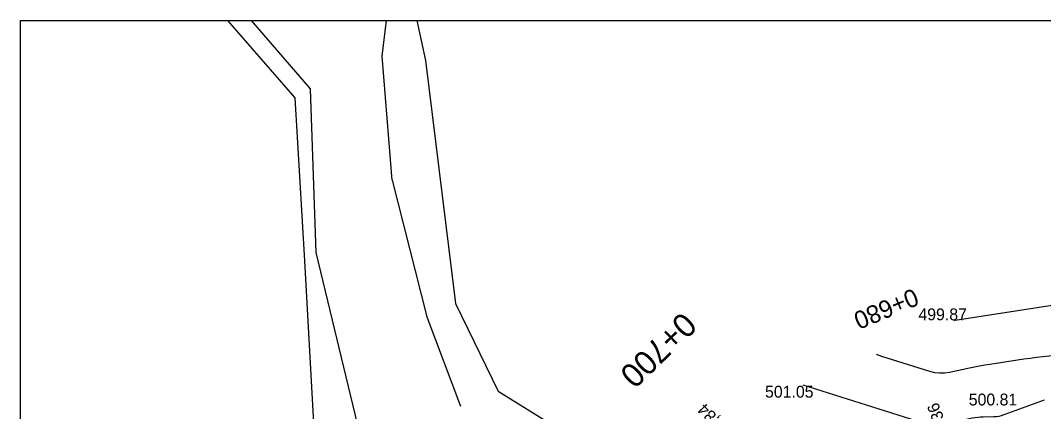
# Model space of a CAD drawing. Extents: x -636600 to -628587, y -1090963 to -1085869.
# Drawn here: x -629847.3 to -629674.7, y -1089255.9 to -1089190 of the extents above; entities that cross this region are included whole.
import ezdxf

# ---------------------------------------------------------------- set-up
doc = ezdxf.new("R2010")
doc.units = 0
for name, color, linetype in [('08_LEGENDA_HV', 7, 'Continuous'), ('42', 7, 'Continuous'), ('60', 7, 'Continuous'), ('Ex_Major Contours', 7, 'Continuous'), ('Ex_Minor Contours', 7, 'Continuous'), ('HEKTOMETRY100', 7, 'Continuous'), ('HEKTOMETRY20', 7, 'Continuous'), ('koty_vše', 7, 'Continuous'), ('POLOMERY', 7, 'Continuous'), ('VRCHOLY', 7, 'Continuous')]:
    doc.layers.add(name, color=color, linetype=linetype)

msp = doc.modelspace()

# ---------------------------------------------------------------- linework, layer by layer
at = {"layer": '08_LEGENDA_HV'}
for p, q in [((-629847.27, -1089486.97), (-629847.27, -1089189.97)), ((-629847.27, -1089189.97), (-629007.27, -1089189.97))]:
    msp.add_line(p, q, dxfattribs=at)
at = {"layer": '42'}
for p, q in [((-629812.37, -1089189.97), (-629800.99, -1089202.98)), ((-629780.39, -1089189.97), (-629778.93, -1089196.7)), ((-629778.93, -1089196.7), (-629773.92, -1089237.64)), ((-629800.99, -1089202.98), (-629799.44, -1089229.54)), ((-629799.44, -1089229.54), (-629797.25, -1089268.25)), ((-629773.92, -1089237.64), (-629766.68, -1089252.44)), ((-629766.68, -1089252.44), (-629751.9, -1089261.59))]:
    msp.add_line(p, q, dxfattribs=at)
at = {"layer": '60'}
for p, q in [((-629808.35, -1089189.97), (-629798.42, -1089201.48)), ((-629786.28, -1089195.97), (-629785.51, -1089189.97)), ((-629784.56, -1089216.9), (-629786.28, -1089195.97)), ((-629798.42, -1089201.48), (-629797.46, -1089229.04)), ((-629784.56, -1089216.9), (-629778.71, -1089239.88)), ((-629797.46, -1089229.04), (-629789.52, -1089261.89)), ((-629778.71, -1089239.88), (-629773.03, -1089254.95))]:
    msp.add_line(p, q, dxfattribs=at)
at = {"layer": 'Ex_Major Contours'}
msp.add_lwpolyline([(-629689.8, -1089240.5), (-629689.78, -1089240.5), (-629689.6, -1089240.47), (-629671.78, -1089237.73)], dxfattribs=at)
at = {"layer": 'Ex_Minor Contours'}
for points in [[(-629702.95, -1089246.21), (-629702.04, -1089246.51), (-629693.95, -1089249.05), (-629693.12, -1089249.26), (-629692.29, -1089249.35), (-629691.44, -1089249.34), (-629690.6, -1089249.21), (-629687.2, -1089248.5), (-629686.35, -1089248.32), (-629685.5, -1089248.16), (-629684.64, -1089248.01), (-629683.78, -1089247.87), (-629679.11, -1089247.15), (-629678.04, -1089247), (-629676.97, -1089246.85), (-629675.9, -1089246.72), (-629674.83, -1089246.6), (-629668.37, -1089245.92)], [(-629715.31, -1089251.37), (-629695, -1089257.75), (-629694.1, -1089257.97), (-629693.19, -1089258.08), (-629692.27, -1089258.06), (-629691.35, -1089257.92), (-629686.69, -1089256.94), (-629686.25, -1089256.86), (-629685.8, -1089256.79), (-629685.35, -1089256.76), (-629684.9, -1089256.74), (-629683.1, -1089256.71), (-629682.65, -1089256.68), (-629682.21, -1089256.62), (-629681.78, -1089256.52), (-629681.35, -1089256.38), (-629674.56, -1089253.87)]]:
    msp.add_lwpolyline(points, dxfattribs=at)

# ---------------------------------------------------------------- texts
at = {"layer": 'HEKTOMETRY100'}
msp.add_text('0+700', height=4, rotation=223.9779, dxfattribs=at).set_placement((-629735.64, -1089238.86))
at = {"layer": 'HEKTOMETRY20'}
msp.add_text('0+680', height=3, rotation=202.704, dxfattribs=at).set_placement((-629696.62, -1089235))
at = {"layer": 'koty_vše'}
for s, p in [('499.87', (-629695.82, -1089240.49)), ('501.05', (-629721.69, -1089253.52)), ('500.81', (-629687.33, -1089254.84))]:
    msp.add_text(s, height=2, dxfattribs=at).set_placement(p)
at = {"layer": 'POLOMERY'}
msp.add_text('22,36', height=2, rotation=111.469, dxfattribs=at).set_placement((-629690.12, -1089260.42))
at = {"layer": 'VRCHOLY'}
msp.add_text('V0+700,84', height=2, rotation=133.7147, dxfattribs=at).set_placement((-629722.81, -1089263.72))

doc.saveas('drawing.dxf')
